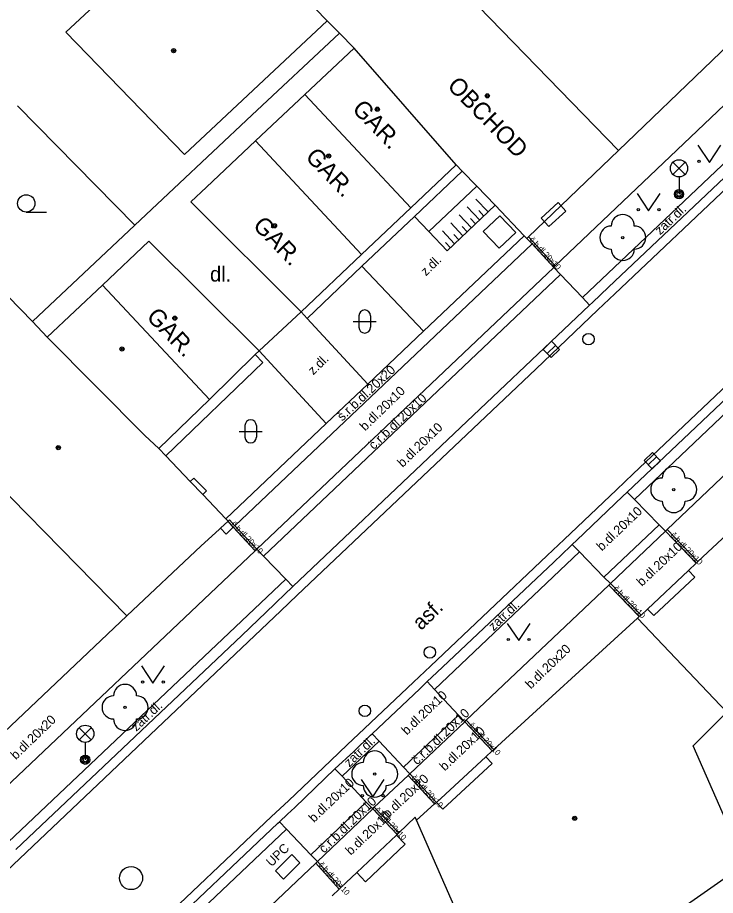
# Model space of a CAD drawing. Extents: x -596229 to -595156, y -1161237 to -1159376.
# Drawn here: x -595850.54 to -595820.24, y -1160463.29 to -1160425.18 of the extents above; entities that cross this region are included whole.
import ezdxf

# ---------------------------------------------------------------- set-up
doc = ezdxf.new("R2010")
doc.units = 0
for name, color, linetype in [('DOP - rozhrani ploch obecne', 7, 'Continuous'), ('Level 22', 7, 'Continuous'), ('Level 24', 7, 'Continuous'), ('Level 26', 7, 'Continuous'), ('Level 27', 7, 'Continuous'), ('Level 28', 7, 'Continuous'), ('Level 33', 7, 'Continuous'), ('Level 36', 7, 'Continuous'), ('Level 39', 7, 'Continuous'), ('slaboproud - povrch.  znaky a tel. budka skut. velikost', 7, 'Continuous'), ('TM - budovy zdene_ betonove - NP', 7, 'Continuous'), ('TM - budovy zdene_ betonove - VP', 7, 'Continuous'), ('TM - chodniky - VP', 7, 'Continuous'), ('TM - dolni hrana svahu', 7, 'Continuous'), ('TM - horni hrana svahu', 7, 'Continuous'), ('TM - komunikace - VP', 7, 'Continuous'), ('TM - popis objektu', 7, 'Continuous'), ('TM - popis povrchu', 7, 'Continuous'), ('TM - rozhrani mezi zpev. plochami mezi sebou - VP', 7, 'Continuous'), ('TM - rozhrani ploch obecne - VP', 7, 'Continuous'), ('TM - srafovani', 7, 'Continuous'), ('TM - vstup do budovy - zdene_ betonove', 7, 'Continuous'), ('TM - vstup do budovy - zdene_ betonove  - shora neviditelny', 7, 'Continuous')]:
    doc.layers.add(name, color=color, linetype=linetype)

msp = doc.modelspace()

# ---------------------------------------------------------------- linework, layer by layer
at = {"layer": 'DOP - rozhrani ploch obecne'}
for points in [[(-595836.56, -1160425.86), (-595840.36, -1160429.42)], [(-595845.45, -1160434.2), (-595850.54, -1160429.02)], [(-595845.45, -1160434.2), (-595840.36, -1160429.42)], [(-595849.89, -1160438.38), (-595845.45, -1160434.2)]]:
    msp.add_lwpolyline(points, dxfattribs=at)
at = {"layer": 'Level 22'}
for centre in [(-595824.26, -1160434.73), (-595822.05, -1160445.67), (-595845.87, -1160455.13), (-595835.03, -1160458.02)]:
    msp.add_circle(centre, 0.05, dxfattribs=at)
for centre, start, end in [((-595824.26, -1160434.23), 0, 180), ((-595824.76, -1160434.73), 90, 270), ((-595823.76, -1160434.73), 270, 90), ((-595824.26, -1160435.23), 180, 0), ((-595822.05, -1160445.17), 0, 180), ((-595822.55, -1160445.67), 90, 270), ((-595821.55, -1160445.67), 270, 90), ((-595822.05, -1160446.17), 180, 0), ((-595845.87, -1160454.63), 0, 180), ((-595846.37, -1160455.13), 90, 270), ((-595845.37, -1160455.13), 270, 90), ((-595845.87, -1160455.63), 180, 0), ((-595835.03, -1160457.52), 0, 180), ((-595835.53, -1160458.02), 90, 270), ((-595834.53, -1160458.02), 270, 90), ((-595835.03, -1160458.52), 180, 0)]:
    msp.add_arc(centre, 0.5, start, end, dxfattribs=at)
at = {"layer": 'Level 24'}
for points in [[(-595827.472, -1160434.253), (-595826.734, -1160433.579), (-595827.071, -1160433.21), (-595827.81, -1160433.884)], [(-595838.99, -1160462.579), (-595838.281, -1160461.874), (-595838.634, -1160461.52), (-595839.343, -1160462.225)]]:
    msp.add_lwpolyline(points, close=True, dxfattribs=at)
at = {"layer": 'Level 26'}
msp.add_lwpolyline([(-595829.628, -1160435.197), (-595828.903, -1160434.508), (-595829.592, -1160433.783), (-595830.317, -1160434.472)], close=True, dxfattribs=at)
at = {"layer": 'Level 27'}
for p, q in [((-595827.54, -1160439.764), (-595827.18, -1160439.416)), ((-595823.161, -1160444.593), (-595822.799, -1160444.247))]:
    msp.add_line(p, q, dxfattribs=at)
for points in [[(-595827.366, -1160439.944), (-595827.006, -1160439.596), (-595827.354, -1160439.236), (-595827.714, -1160439.584)], [(-595822.988, -1160444.773), (-595822.627, -1160444.428), (-595822.972, -1160444.067), (-595823.333, -1160444.412)]]:
    msp.add_lwpolyline(points, close=True, dxfattribs=at)
msp.add_circle((-595845.61, -1160462.54), 0.5, dxfattribs=at)
at = {"layer": 'Level 28'}
for centre in [(-595825.75, -1160439.14), (-595832.64, -1160452.74), (-595835.46, -1160455.28)]:
    msp.add_circle(centre, 0.25, dxfattribs=at)
at = {"layer": 'Level 33'}
for p, q in [((-595822.085, -1160431.99), (-595821.555, -1160431.46)), ((-595822.085, -1160431.46), (-595821.555, -1160431.99)), ((-595821.82, -1160432.1), (-595821.82, -1160432.85)), ((-595847.865, -1160456.54), (-595847.335, -1160456.01)), ((-595847.865, -1160456.01), (-595847.335, -1160456.54)), ((-595847.6, -1160456.65), (-595847.6, -1160457.4))]:
    msp.add_line(p, q, dxfattribs=at)
for centre, radius in [((-595821.82, -1160431.725), 0.375), ((-595821.82, -1160432.85), 0.2), ((-595821.82, -1160432.85), 0.145), ((-595821.82, -1160432.85), 0.0876), ((-595847.6, -1160456.275), 0.375), ((-595847.6, -1160457.4), 0.2), ((-595847.6, -1160457.4), 0.145), ((-595847.6, -1160457.4), 0.0876)]:
    msp.add_circle(centre, radius, dxfattribs=at)
at = {"layer": 'Level 36'}
for p, q in [((-595850.16, -1160433.625), (-595849.285, -1160433.625)), ((-595835.966, -1160438.376), (-595834.966, -1160438.376)), ((-595835.716, -1160438.126), (-595835.716, -1160438.626)), ((-595835.216, -1160438.126), (-595835.216, -1160438.626)), ((-595840.666, -1160442.896), (-595840.666, -1160443.396)), ((-595840.166, -1160442.896), (-595840.166, -1160443.396)), ((-595840.916, -1160443.146), (-595839.916, -1160443.146))]:
    msp.add_line(p, q, dxfattribs=at)
for points in [[(-595821, -1160430.72), (-595820.5, -1160431.47), (-595820, -1160430.72)], [(-595823.64, -1160432.82), (-595823.14, -1160433.57), (-595822.64, -1160432.82)], [(-595829.28, -1160451.48), (-595828.78, -1160452.23), (-595828.28, -1160451.48)], [(-595845.16, -1160453.33), (-595844.66, -1160454.08), (-595844.16, -1160453.33)], [(-595835.62, -1160458.26), (-595835.12, -1160459.01), (-595834.62, -1160458.26)]]:
    msp.add_lwpolyline(points, dxfattribs=at)
for centre, radius in [((-595820.95, -1160431.42), 0.05), ((-595850.16, -1160433.25), 0.375), ((-595823.59, -1160433.52), 0.05), ((-595822.691, -1160433.52), 0.05), ((-595829.23, -1160452.18), 0.05), ((-595828.331, -1160452.18), 0.05), ((-595845.11, -1160454.03), 0.05), ((-595844.211, -1160454.03), 0.05), ((-595835.57, -1160458.96), 0.05), ((-595834.671, -1160458.96), 0.05)]:
    msp.add_circle(centre, radius, dxfattribs=at)
for centre, start, end in [((-595835.466, -1160438.126), 0, 180), ((-595835.466, -1160438.626), 180, 0), ((-595840.416, -1160442.896), 0, 180), ((-595840.416, -1160443.396), 180, 0)]:
    msp.add_arc(centre, 0.25, start, end, dxfattribs=at)
at = {"layer": 'Level 39'}
for centre, radius in [((-595843.76, -1160426.62), 0.09), ((-595843.76, -1160426.62), 0.0398), ((-595830.14, -1160428.58), 0.09), ((-595830.14, -1160428.58), 0.0398), ((-595834.92, -1160429.16), 0.09), ((-595834.92, -1160429.16), 0.0398), ((-595837.03, -1160431.19), 0.09), ((-595837.03, -1160431.19), 0.0398), ((-595839.38, -1160434.22), 0.09), ((-595839.38, -1160434.22), 0.0398), ((-595843.71, -1160438.23), 0.09), ((-595843.71, -1160438.23), 0.0398), ((-595846, -1160439.57), 0.09), ((-595846, -1160439.57), 0.0398), ((-595848.77, -1160443.85), 0.09), ((-595848.77, -1160443.85), 0.0398), ((-595826.35, -1160459.94), 0.09), ((-595826.35, -1160459.94), 0.0398)]:
    msp.add_circle(centre, radius, dxfattribs=at)
at = {"layer": 'slaboproud - povrch.  znaky a tel. budka skut. velikost'}
for points in [[(-595843.04, -1160445.32), (-595842.88, -1160445.17)], [(-595842.88, -1160445.17), (-595842.34, -1160445.73)], [(-595842.5, -1160445.89), (-595842.34, -1160445.73)]]:
    msp.add_lwpolyline(points, dxfattribs=at)
at = {"layer": 'TM - budovy zdene_ betonove - NP'}
for points in [[(-595821.14, -1160449.47), (-595821.41, -1160449.18)], [(-595823.19, -1160450.86), (-595822.92, -1160451.14)], [(-595829.93, -1160457.57), (-595830.2, -1160457.27)], [(-595832.35, -1160459.25), (-595832.08, -1160459.54)], [(-595833.71, -1160461.07), (-595834.09, -1160460.67)], [(-595835.81, -1160462.3), (-595835.43, -1160462.7)]]:
    msp.add_lwpolyline(points, dxfattribs=at)
at = {"layer": 'TM - budovy zdene_ betonove - VP'}
for points in [[(-595837.09, -1160425.32), (-595840.21, -1160422.11)], [(-595816.32, -1160423.13), (-595824.44, -1160430.95)], [(-595846.03, -1160423.56), (-595848.44, -1160425.82)], [(-595824.44, -1160430.95), (-595831.55, -1160423.63)], [(-595837.09, -1160425.32), (-595843.29, -1160431.12)], [(-595836.56, -1160425.86), (-595837.09, -1160425.32)], [(-595843.29, -1160431.12), (-595848.44, -1160425.82)], [(-595835.93, -1160426.51), (-595836.56, -1160425.86)], [(-595838.07, -1160428.52), (-595835.93, -1160426.51)], [(-595831.5, -1160431.57), (-595835.93, -1160426.51)], [(-595840.2, -1160430.53), (-595838.07, -1160428.52)], [(-595833.47, -1160433.44), (-595838.07, -1160428.52)], [(-595840.2, -1160430.53), (-595842.34, -1160432.54)], [(-595835.6, -1160435.46), (-595840.2, -1160430.53)], [(-595824.44, -1160430.95), (-595828.35, -1160434.7)], [(-595831.5, -1160431.57), (-595833.47, -1160433.44)], [(-595831.23, -1160431.85), (-595831.5, -1160431.57)], [(-595830.6, -1160432.5), (-595831.23, -1160431.85)], [(-595842.34, -1160432.54), (-595843.02, -1160433.18), (-595838.23, -1160437.95)], [(-595829.8, -1160433.33), (-595830.6, -1160432.5)], [(-595833.47, -1160433.44), (-595835.6, -1160435.46)], [(-595828.54, -1160434.65), (-595829.8, -1160433.33)], [(-595846.85, -1160436.8), (-595844.84, -1160434.89)], [(-595844.84, -1160434.89), (-595840.05, -1160439.65)], [(-595828.42, -1160434.77), (-595828.54, -1160434.65)], [(-595828.35, -1160434.7), (-595828.42, -1160434.77)], [(-595835.6, -1160435.46), (-595838.23, -1160437.95)], [(-595846.85, -1160436.8), (-595849.25, -1160439.05)], [(-595846.85, -1160436.8), (-595842.21, -1160441.76)], [(-595850.94, -1160437.29), (-595849.89, -1160438.38)], [(-595849.25, -1160439.05), (-595849.89, -1160438.38)], [(-595849.25, -1160439.05), (-595845.01, -1160443.32), (-595844.4, -1160443.89)], [(-595842.21, -1160441.76), (-595840.22, -1160439.81)], [(-595840.22, -1160439.81), (-595840.05, -1160439.65)], [(-595821, -1160448.8), (-595811.42, -1160439.86)], [(-595844.4, -1160443.89), (-595842.21, -1160441.76)], [(-595853.7, -1160443.11), (-595845.8, -1160451.16)], [(-595844.4, -1160443.89), (-595844.1, -1160444.21)], [(-595844.1, -1160444.21), (-595843.04, -1160445.32)], [(-595843.04, -1160445.32), (-595842.5, -1160445.89)], [(-595842.5, -1160445.89), (-595841.5, -1160446.94)], [(-595841.73, -1160447.35), (-595841.4, -1160447.04)], [(-595841.5, -1160446.94), (-595841.4, -1160447.04)], [(-595841.79, -1160447.41), (-595841.73, -1160447.35)], [(-595845.8, -1160451.16), (-595842.56, -1160448.12)], [(-595821.41, -1160449.18), (-595821.08, -1160448.87)], [(-595821.08, -1160448.87), (-595821, -1160448.8)], [(-595821.41, -1160449.18), (-595823.19, -1160450.86)], [(-595823.19, -1160450.86), (-595823.47, -1160451.12)], [(-595853.36, -1160458.31), (-595845.8, -1160451.16)], [(-595829.86, -1160456.95), (-595823.62, -1160451.25)], [(-595823.55, -1160451.18), (-595823.62, -1160451.25)], [(-595819.75, -1160455.33), (-595823.62, -1160451.25)], [(-595823.47, -1160451.12), (-595823.55, -1160451.18)], [(-595821.2, -1160456.8), (-595819.75, -1160455.33)], [(-595830.2, -1160457.27), (-595829.93, -1160457.02)], [(-595829.93, -1160457.02), (-595829.86, -1160456.95)], [(-595818.95, -1160461.93), (-595821.2, -1160456.8)], [(-595830.2, -1160457.27), (-595832.35, -1160459.25)], [(-595833.21, -1160460.03), (-595832.43, -1160459.32)], [(-595832.43, -1160459.32), (-595832.35, -1160459.25)], [(-595833.99, -1160460.58), (-595833.27, -1160459.9)], [(-595833.21, -1160460.03), (-595833.27, -1160459.9)], [(-595829.22, -1160469.12), (-595833.21, -1160460.03)], [(-595834.09, -1160460.67), (-595835.81, -1160462.3)], [(-595834.09, -1160460.67), (-595834.05, -1160460.64)], [(-595834.05, -1160460.64), (-595833.99, -1160460.58)], [(-595818.95, -1160461.93), (-595823.71, -1160465.26)], [(-595836.5, -1160462.95), (-595835.81, -1160462.3)], [(-595836.88, -1160463.31), (-595836.57, -1160463.02)], [(-595836.57, -1160463.02), (-595836.5, -1160462.95)]]:
    msp.add_lwpolyline(points, dxfattribs=at)
at = {"layer": 'TM - chodniky - VP'}
for points in [[(-595827.19, -1160435.96), (-595819.55, -1160428.69)], [(-595826.01, -1160437.34), (-595818.3, -1160430.03)], [(-595833.3, -1160433.81), (-595835.59, -1160435.98)], [(-595835.59, -1160435.98), (-595832.92, -1160438.8)], [(-595827.26, -1160436.03), (-595827.19, -1160435.96)], [(-595827.26, -1160436.03), (-595826.96, -1160436.34)], [(-595826.96, -1160436.34), (-595826.01, -1160437.34)], [(-595823.75, -1160446.1), (-595814.24, -1160437.07)], [(-595838.23, -1160437.95), (-595837.97, -1160438.24)], [(-595837.97, -1160438.24), (-595835.33, -1160441.09)], [(-595832.92, -1160438.8), (-595835.33, -1160441.09)], [(-595822.33, -1160447.41), (-595812.92, -1160438.45)], [(-595840.05, -1160439.65), (-595837.14, -1160442.81)], [(-595837.14, -1160442.81), (-595841.5, -1160446.94)], [(-595823.75, -1160446.1), (-595822.68, -1160447.2)], [(-595822.68, -1160447.2), (-595822.4, -1160447.48)], [(-595822.4, -1160447.48), (-595822.33, -1160447.41)], [(-595852.2, -1160459.68), (-595840.22, -1160448.33)], [(-595840.22, -1160448.33), (-595840.15, -1160448.26)], [(-595840.15, -1160448.26), (-595839.86, -1160448.56)], [(-595839.86, -1160448.56), (-595838.89, -1160449.56)], [(-595832.44, -1160454.35), (-595826.14, -1160448.38)], [(-595826.14, -1160448.38), (-595825.08, -1160449.47)], [(-595825.08, -1160449.47), (-595824.8, -1160449.75)], [(-595838.89, -1160449.56), (-595850.93, -1160460.97)], [(-595831.06, -1160455.68), (-595824.87, -1160449.82)], [(-595824.87, -1160449.82), (-595824.8, -1160449.75)], [(-595832.44, -1160454.35), (-595831.4, -1160455.46)], [(-595831.4, -1160455.46), (-595831.12, -1160455.75)], [(-595831.12, -1160455.75), (-595831.06, -1160455.68)], [(-595836.45, -1160458.12), (-595834.84, -1160456.6)], [(-595834.84, -1160456.6), (-595833.78, -1160457.72)], [(-595833.78, -1160457.72), (-595833.51, -1160458.01)], [(-595836.45, -1160458.12), (-595835.4, -1160459.24)], [(-595835.05, -1160459.46), (-595833.58, -1160458.08)], [(-595833.58, -1160458.08), (-595833.51, -1160458.01)], [(-595835.4, -1160459.24), (-595835.12, -1160459.53)], [(-595835.12, -1160459.53), (-595835.05, -1160459.46)], [(-595838.86, -1160460.41), (-595850.06, -1160471.04)], [(-595837.8, -1160461.53), (-595838.86, -1160460.41)], [(-595837.52, -1160461.82), (-595837.8, -1160461.53)], [(-595848.75, -1160472.47), (-595837.59, -1160461.89)], [(-595837.59, -1160461.89), (-595837.52, -1160461.82)]]:
    msp.add_lwpolyline(points, dxfattribs=at)
at = {"layer": 'TM - dolni hrana svahu'}
msp.add_lwpolyline([(-595830.6, -1160432.5), (-595832.68, -1160434.47)], dxfattribs=at)
at = {"layer": 'TM - horni hrana svahu'}
msp.add_lwpolyline([(-595829.8, -1160433.33), (-595831.88, -1160435.31)], dxfattribs=at)
at = {"layer": 'TM - komunikace - VP'}
for points in [[(-595817.98, -1160430.36), (-595824.88, -1160436.89), (-595825.58, -1160437.55), (-595825.7, -1160437.66)], [(-595824.07, -1160445.78), (-595823.54, -1160445.28), (-595814.54, -1160436.75)], [(-595838.58, -1160449.88), (-595825.7, -1160437.66)], [(-595826.46, -1160448.06), (-595826.25, -1160447.87), (-595824.27, -1160445.97), (-595824.07, -1160445.78)], [(-595832.75, -1160454.01), (-595832.34, -1160453.62), (-595827.26, -1160448.82), (-595826.53, -1160448.13), (-595826.46, -1160448.06)], [(-595850.61, -1160461.29), (-595840.8, -1160452), (-595839.38, -1160450.65), (-595838.87, -1160450.15), (-595838.67, -1160449.96), (-595838.58, -1160449.88)], [(-595835.14, -1160456.28), (-595833.07, -1160454.32), (-595832.82, -1160454.08), (-595832.75, -1160454.01)], [(-595836.76, -1160457.8), (-595835.94, -1160457.04), (-595835.21, -1160456.34), (-595835.14, -1160456.28)], [(-595839.17, -1160460.09), (-595838.82, -1160459.77), (-595838.5, -1160459.47), (-595836.76, -1160457.8)], [(-595850.09, -1160470.45), (-595839.24, -1160460.15), (-595839.17, -1160460.09)]]:
    msp.add_lwpolyline(points, dxfattribs=at)
at = {"layer": 'TM - rozhrani mezi zpev. plochami mezi sebou - VP'}
for points in [[(-595805.69, -1160419.25), (-595814.27, -1160427.39), (-595824.61, -1160437.18), (-595825.35, -1160437.87), (-595828.04, -1160440.45), (-595838.4, -1160450.25)], [(-595869.56, -1160489.25), (-595868.86, -1160488.53), (-595862.57, -1160482.07), (-595861.19, -1160480.66), (-595860.49, -1160479.92), (-595858.35, -1160477.75), (-595857.62, -1160477.05), (-595850.36, -1160470.17), (-595839.51, -1160459.86), (-595838.78, -1160459.18), (-595836.94, -1160457.43), (-595836.22, -1160456.75), (-595835.48, -1160456.05), (-595833.34, -1160454.03), (-595832.61, -1160453.34), (-595827.54, -1160448.53), (-595826.81, -1160447.84), (-595824.54, -1160445.68), (-595823.81, -1160444.99), (-595810.08, -1160431.98), (-595801.41, -1160423.76)], [(-595828.2, -1160435.01), (-595841.1, -1160447.24)], [(-595828.54, -1160434.65), (-595832.92, -1160438.8)], [(-595828.2, -1160435.01), (-595828.42, -1160434.77)], [(-595828.35, -1160434.7), (-595827.19, -1160435.96)], [(-595827.26, -1160436.03), (-595828.2, -1160435.01)], [(-595840.15, -1160448.26), (-595827.26, -1160436.03)], [(-595839.86, -1160448.56), (-595826.96, -1160436.34)], [(-595826.01, -1160437.34), (-595825.7, -1160437.66)], [(-595835.33, -1160441.09), (-595837.14, -1160442.81)], [(-595824.07, -1160445.78), (-595823.75, -1160446.1)], [(-595841.34, -1160446.99), (-595841.4, -1160447.04)], [(-595841.17, -1160447.31), (-595841.4, -1160447.04)], [(-595841.1, -1160447.24), (-595841.34, -1160446.99)], [(-595825.08, -1160449.47), (-595822.68, -1160447.2)], [(-595841.73, -1160447.35), (-595841.48, -1160447.61)], [(-595841.17, -1160447.31), (-595841.48, -1160447.61)], [(-595840.22, -1160448.33), (-595841.17, -1160447.31)], [(-595840.15, -1160448.26), (-595841.1, -1160447.24)], [(-595824.8, -1160449.75), (-595822.4, -1160447.48)], [(-595822.4, -1160447.48), (-595821.08, -1160448.87)], [(-595822.33, -1160447.41), (-595821, -1160448.8)], [(-595826.46, -1160448.06), (-595826.14, -1160448.38)], [(-595838.89, -1160449.56), (-595838.58, -1160449.88)], [(-595824.87, -1160449.82), (-595823.55, -1160451.18)], [(-595824.8, -1160449.75), (-595823.47, -1160451.12)], [(-595857.97, -1160468.82), (-595855.42, -1160466.4), (-595854.71, -1160465.72), (-595840.53, -1160452.28), (-595839.11, -1160450.93), (-595838.4, -1160450.25)], [(-595832.75, -1160454.01), (-595832.44, -1160454.35)], [(-595833.78, -1160457.72), (-595831.4, -1160455.46)], [(-595833.51, -1160458.01), (-595831.12, -1160455.75)], [(-595831.12, -1160455.75), (-595829.93, -1160457.02)], [(-595831.06, -1160455.68), (-595829.86, -1160456.95)], [(-595835.14, -1160456.28), (-595834.84, -1160456.6)], [(-595836.76, -1160457.8), (-595836.45, -1160458.12)], [(-595833.58, -1160458.08), (-595832.43, -1160459.32)], [(-595833.51, -1160458.01), (-595832.35, -1160459.25)], [(-595837.8, -1160461.53), (-595835.4, -1160459.24)], [(-595837.52, -1160461.82), (-595835.12, -1160459.53)], [(-595834.05, -1160460.64), (-595835.12, -1160459.53)], [(-595833.99, -1160460.58), (-595835.05, -1160459.46)], [(-595838.86, -1160460.41), (-595839.17, -1160460.09)], [(-595837.59, -1160461.89), (-595836.57, -1160463.02)], [(-595837.52, -1160461.82), (-595836.5, -1160462.95)]]:
    msp.add_lwpolyline(points, dxfattribs=at)
at = {"layer": 'TM - rozhrani ploch obecne - VP'}
for points in [[(-595831.23, -1160431.85), (-595833.3, -1160433.81)], [(-595833.3, -1160433.81), (-595832.68, -1160434.47)], [(-595832.68, -1160434.47), (-595831.88, -1160435.31)], [(-595835.59, -1160435.98), (-595837.97, -1160438.24)], [(-595840.22, -1160439.81), (-595839.89, -1160440.15)], [(-595844.1, -1160444.21), (-595839.89, -1160440.15)]]:
    msp.add_lwpolyline(points, dxfattribs=at)
at = {"layer": 'TM - srafovani'}
for points in [[(-595830.11, -1160433.62), (-595830.64, -1160433.06)], [(-595830.47, -1160433.97), (-595831.01, -1160433.4)], [(-595830.83, -1160434.31), (-595831.37, -1160433.75)], [(-595830.29, -1160433.8), (-595830.51, -1160433.56)], [(-595831.2, -1160434.66), (-595831.73, -1160434.09)], [(-595831.01, -1160434.49), (-595831.23, -1160434.25)], [(-595830.65, -1160434.14), (-595830.87, -1160433.91)], [(-595831.56, -1160435), (-595832.09, -1160434.44)], [(-595831.38, -1160434.83), (-595831.6, -1160434.6)], [(-595831.74, -1160435.18), (-595831.96, -1160434.94)]]:
    msp.add_lwpolyline(points, dxfattribs=at)
at = {"layer": 'TM - vstup do budovy - zdene_ betonove'}
for points in [[(-595840.05, -1160439.65), (-595838.23, -1160437.95)], [(-595842.56, -1160448.12), (-595841.79, -1160447.41)]]:
    msp.add_lwpolyline(points, dxfattribs=at)
at = {"layer": 'TM - vstup do budovy - zdene_ betonove  - shora neviditelny'}
for points in [[(-595822.92, -1160451.14), (-595821.14, -1160449.47)], [(-595832.08, -1160459.54), (-595829.93, -1160457.57)], [(-595835.43, -1160462.7), (-595833.71, -1160461.07)]]:
    msp.add_lwpolyline(points, dxfattribs=at)

# ---------------------------------------------------------------- texts
at = {"layer": 'TM - popis objektu'}
for s, height, rotation, p in [('OBCHOD', 0.75, 314.38, (-595831.92, -1160428.19)), ('GAR.', 0.75, 313.99, (-595836.05, -1160429.19)), ('GAR.', 0.75, 313.99, (-595838.08, -1160431.27)), ('GAR.', 0.75, 313.99, (-595840.36, -1160434.25)), ('GAR.', 0.75, 313.99, (-595844.98, -1160438.21)), ('UPC', 0.4, 44.3896, (-595839.51, -1160462.07))]:
    msp.add_text(s, height=height, rotation=rotation, dxfattribs=at).set_placement(p)
at = {"layer": 'TM - popis povrchu'}
for s, height, rotation, p in [('zatr.dl.', 0.4, 43.2282, (-595822.64, -1160434.64)), ('č.b.dl.20x10', 0.25, 313, (-595828.33, -1160434.84)), ('z.dl.', 0.4, 44, (-595832.81, -1160436.42)), ('z.dl.', 0.4, 44, (-595837.7, -1160440.72)), ('š.r.b.dl.20x20', 0.4, 43.1275, (-595836.44, -1160442.72)), ('b.dl.20x10', 0.4, 44.0852, (-595835.45, -1160443.15)), ('č.r.b.dl.20x10', 0.4, 43.4832, (-595835.07, -1160443.96)), ('b.dl.20x10', 0.4, 44.0852, (-595833.82, -1160444.73)), ('b.dl.20x10', 0.4, 43.603, (-595825.17, -1160448.36)), ('č.b.dl.20x10', 0.25, 314, (-595841.28, -1160447.19)), ('č.b.dl.20x10', 0.25, 314, (-595822.2, -1160447.67)), ('b.dl.20x10', 0.4, 43.603, (-595823.43, -1160449.9)), ('č.b.dl.20x10', 0.25, 314, (-595824.68, -1160449.99)), ('asf.', 0.65, 43.8219, (-595833.02, -1160451.81)), ('zatr.dl.', 0.4, 43.696, (-595829.87, -1160451.83)), ('b.dl.20x20', 0.4, 44.0852, (-595828.26, -1160454.35)), ('b.dl.20x10', 0.4, 43.603, (-595833.64, -1160456.35)), ('zatr.dl.', 0.4, 43.2282, (-595845.38, -1160456.19)), ('č.r.b.dl.20x10', 0.4, 44, (-595833.19, -1160457.65)), ('b.dl.20x20', 0.4, 44.0852, (-595850.61, -1160457.42)), ('b.dl.20x10', 0.4, 43.603, (-595831.99, -1160457.91)), ('č.b.dl.20x10', 0.25, 313, (-595830.95, -1160455.92)), ('zatr.dl.', 0.4, 44, (-595836.13, -1160457.74)), ('b.dl.20x10', 0.4, 43.603, (-595837.67, -1160460.15)), ('b.dl.20x20', 0.4, 43, (-595834.46, -1160459.96)), ('č.b.dl.20x10', 0.25, 313, (-595833.45, -1160458.19)), ('č.r.b.dl.20x10', 0.4, 44, (-595837.23, -1160461.48)), ('b.dl.20x10', 0.4, 43.603, (-595836.07, -1160461.57)), ('č.b.dl.20x10', 0.25, 313, (-595835.04, -1160459.6)), ('č.b.dl.20x10', 0.25, 312, (-595837.48, -1160461.97))]:
    msp.add_text(s, height=height, rotation=rotation, dxfattribs=at).set_placement(p)
msp.add_text('dl.', height=0.65, dxfattribs=at).set_placement((-595842.18, -1160436.64))

doc.saveas('drawing.dxf')
